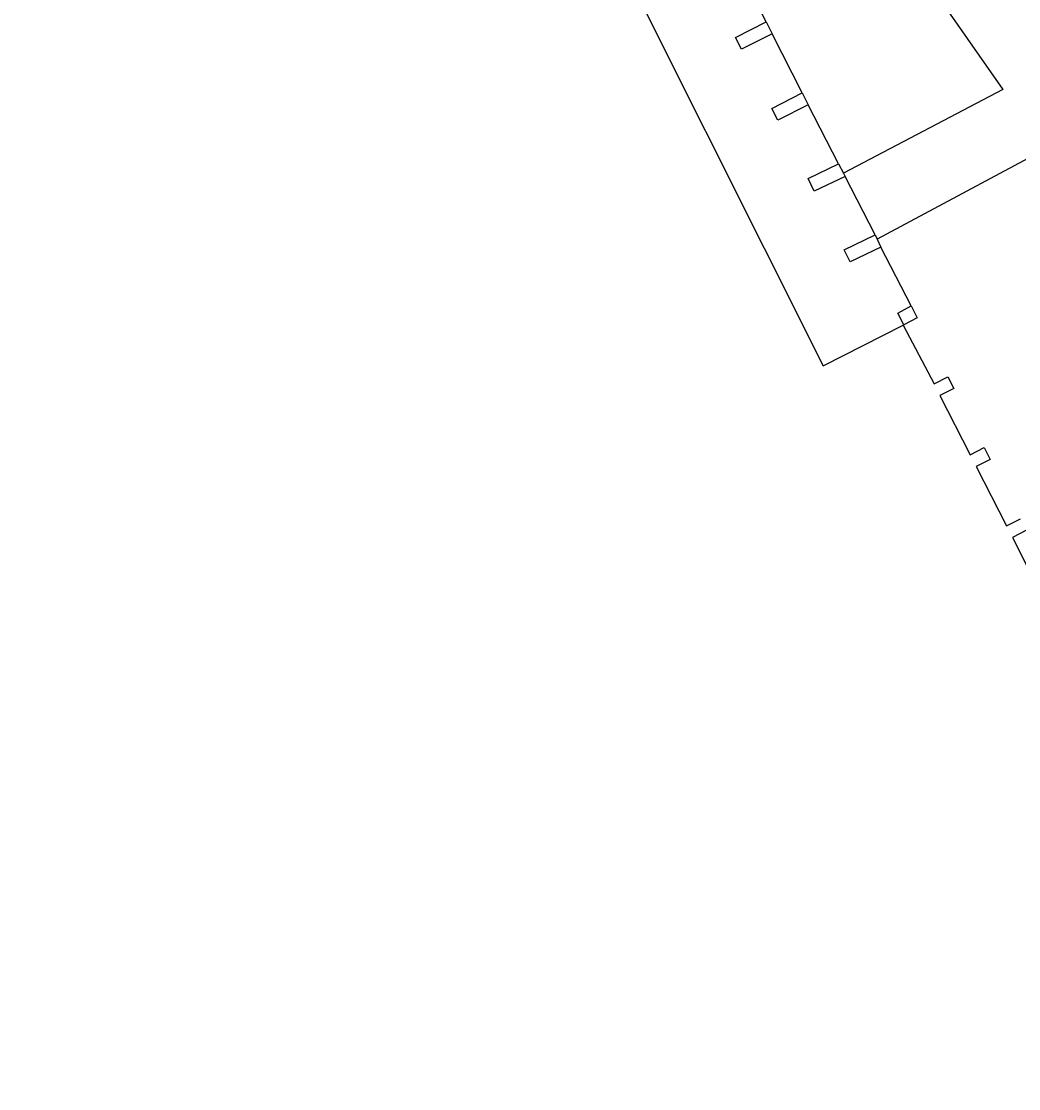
# Model space of a CAD drawing. Extents: x 158838 to 160074, y 386376 to 387776.
# Drawn here: x 159809.91 to 159836.16, y 387239.81 to 387267.91 of the extents above; entities that cross this region are included whole.
import ezdxf

# ---------------------------------------------------------------- set-up
doc = ezdxf.new("R2010")
doc.units = 0
for name, color, linetype in [('IMGEO_Pand', 7, 'Continuous'), ('IMGEO_Pand_overbouw', 7, 'Continuous'), ('IMGEO_Rijbaan_lokaal_open', 7, 'Continuous'), ('IMGEO_Voetpad_open', 7, 'Continuous')]:
    doc.layers.add(name, color=color, linetype=linetype)

msp = doc.modelspace()

# ---------------------------------------------------------------- linework, layer by layer
at = {"layer": 'IMGEO_Pand'}
for points in [[(159809.908, 387282.095), (159811.154, 387279.716), (159818.608, 387283.601), (159831.019, 387258.838), (159833.121, 387259.91)], [(159829.672, 387267.586), (159828.87, 387267.177), (159828.711, 387267.489), (159829.513, 387267.898)], [(159829.513, 387267.898), (159829.672, 387267.586)], [(159830.625, 387265.715), (159829.823, 387265.306), (159829.664, 387265.618), (159830.466, 387266.027)], [(159830.466, 387266.027), (159830.625, 387265.715)], [(159831.591, 387263.829), (159830.78, 387263.44), (159830.62, 387263.772), (159831.419, 387264.155)], [(159831.419, 387264.155), (159831.547, 387263.912)], [(159831.547, 387263.912), (159831.591, 387263.829)], [(159832.534, 387261.967), (159831.723, 387261.577), (159831.57, 387261.895), (159832.382, 387262.285)], [(159832.382, 387262.285), (159832.433, 387262.178)], [(159832.433, 387262.178), (159832.534, 387261.967)], [(159833.141, 387259.92), (159832.977, 387260.229), (159833.33, 387260.417)], [(159833.33, 387260.417), (159833.494, 387260.108), (159833.141, 387259.92)], [(159833.121, 387259.91), (159833.935, 387258.363), (159834.299, 387258.549), (159834.456, 387258.241), (159834.091, 387258.056), (159834.884, 387256.5), (159835.255, 387256.69), (159835.414, 387256.378), (159835.043, 387256.189), (159835.84, 387254.627), (159836.21, 387254.816)], [(159836.366, 387254.51), (159835.996, 387254.321), (159836.792, 387252.759)]]:
    msp.add_lwpolyline(points, dxfattribs=at)
at = {"layer": 'IMGEO_Pand_overbouw'}
msp.add_lwpolyline([(159818.608, 387283.601), (159831.019, 387258.838), (159833.121, 387259.91), (159833.141, 387259.92), (159832.977, 387260.229), (159833.33, 387260.417), (159832.534, 387261.967), (159831.723, 387261.577), (159831.57, 387261.895), (159832.382, 387262.285), (159831.591, 387263.829), (159830.78, 387263.44), (159830.62, 387263.772), (159831.419, 387264.155), (159830.625, 387265.715), (159829.823, 387265.306), (159829.664, 387265.618), (159830.466, 387266.027), (159829.672, 387267.586), (159828.87, 387267.177), (159828.711, 387267.489), (159829.513, 387267.898), (159828.718, 387269.457)], dxfattribs=at)
at = {"layer": 'IMGEO_Rijbaan_lokaal_open'}
for points in [[(159822.069, 387282.515), (159823.666, 387283.402), (159835.742, 387266.118), (159831.547, 387263.912)], [(159846.628, 387234.383), (159851.444, 387236.825), (159851.915, 387237.263), (159852.084, 387237.959), (159851.949, 387238.823), (159843.24, 387255.254), (159841.668, 387257.813), (159836.91, 387264.569), (159832.433, 387262.178)], [(159832.382, 387262.285), (159831.591, 387263.829)]]:
    msp.add_lwpolyline(points, dxfattribs=at)
at = {"layer": 'IMGEO_Voetpad_open'}
for points in [[(159829.513, 387267.898), (159828.718, 387269.457)], [(159830.466, 387266.027), (159829.672, 387267.586)], [(159831.419, 387264.155), (159830.625, 387265.715)], [(159833.33, 387260.417), (159832.534, 387261.967)], [(159833.121, 387259.91), (159833.141, 387259.92)]]:
    msp.add_lwpolyline(points, dxfattribs=at)

doc.saveas('drawing.dxf')
